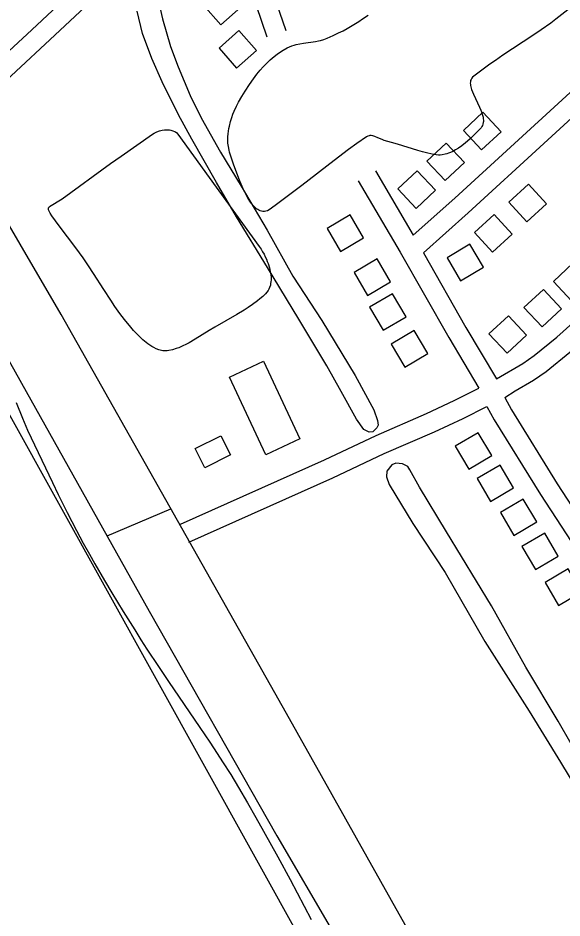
# Model space of a CAD drawing. Extents: x 3704301 to 3742427, y 506229 to 532009.
# Drawn here: x 3735860 to 3736678, y 514862 to 516214 of the extents above; entities that cross this region are included whole.
import ezdxf

# ---------------------------------------------------------------- set-up
doc = ezdxf.new("R2010")
doc.units = 0
for name, color, linetype in [('V-BLDG-OTLN', 7, 'Continuous'), ('V-ROAD-CNTR', 7, 'Continuous'), ('V-SITE-VEGE', 7, 'Continuous'), ('V-TOPO-SHOR', 7, 'Continuous'), ('V-UTIL-LINE', 7, 'Continuous')]:
    doc.layers.add(name, color=color, linetype=linetype)

msp = doc.modelspace()

# ---------------------------------------------------------------- linework, layer by layer
at = {"layer": 'V-BLDG-OTLN'}
for points in [[(3736194.9, 516230.6), (3736168.4, 516260.5), (3736138.4, 516234.1), (3736164.9, 516204.1)], [(3736218.5, 516165.4), (3736192.1, 516195.4), (3736162.1, 516168.9), (3736188.6, 516138.9)], [(3736556.7, 516016.2), (3736585.9, 516043.5), (3736558.6, 516072.7), (3736529.4, 516045.4)], [(3736501.8, 515970), (3736531, 515997.3), (3736503.7, 516026.5), (3736474.4, 515999.2)], [(3736458.2, 515928.1), (3736487.4, 515955.5), (3736460.1, 515984.7), (3736430.9, 515957.4)], [(3736627.1, 515964.4), (3736597.6, 515937.4), (3736624.5, 515907.9), (3736654.1, 515934.9)], [(3736379.3, 515883.9), (3736359, 515918.4), (3736324.5, 515898.1), (3736344.8, 515863.6)], [(3736575.8, 515919), (3736546.3, 515892.1), (3736573.2, 515862.5), (3736602.8, 515889.5)], [(3736504.8, 515854), (3736525.2, 515819.5), (3736559.6, 515839.9), (3736539.3, 515874.3)], [(3736419.8, 515817.7), (3736399.6, 515852.2), (3736365.1, 515832), (3736385.3, 515797.5)], [(3736692.1, 515789.2), (3736721.4, 515816.6), (3736694.1, 515845.8), (3736664.8, 515818.5)], [(3736647.7, 515750.1), (3736676.9, 515777.4), (3736649.6, 515806.6), (3736620.4, 515779.3)], [(3736443.2, 515765.4), (3736423, 515799.8), (3736388.5, 515779.6), (3736408.8, 515745.1)], [(3736595.1, 515710.5), (3736624.3, 515737.8), (3736597, 515767), (3736567.8, 515739.7)], [(3736475.7, 515710), (3736455.4, 515744.5), (3736420.9, 515724.2), (3736441.2, 515689.7)], [(3736228.8, 515698.5), (3736283.5, 515582), (3736232.3, 515557.9), (3736177.6, 515674.5)], [(3736572, 515556.7), (3736551.7, 515591.2), (3736517.2, 515570.9), (3736537.5, 515536.4)], [(3736179.2, 515557.7), (3736140.6, 515538.3), (3736126.1, 515567.2), (3736164.7, 515586.6)], [(3736604.7, 515508.1), (3736584.4, 515542.5), (3736549.9, 515522.3), (3736570.2, 515487.8)], [(3736639.6, 515457), (3736619.4, 515491.5), (3736584.9, 515471.2), (3736605.2, 515436.7)], [(3736672, 515405.8), (3736651.7, 515440.3), (3736617.2, 515420), (3736637.5, 515385.5)], [(3736706.8, 515351.9), (3736686.6, 515386.4), (3736652.1, 515366.1), (3736672.3, 515331.6)]]:
    msp.add_lwpolyline(points, close=True, dxfattribs=at)
at = {"layer": 'V-ROAD-CNTR'}
for points in [[(3737544.7, 516886.5), (3737255.1, 516619.5), (3736857.3, 516256.1), (3736516.5, 515943.7), (3736454, 515888.1)], [(3737564.3, 516863.7), (3737275.4, 516597.4), (3736877.6, 516234), (3736536.6, 515921.5), (3736469.3, 515861.5)], [(3735232.6, 516795.4), (3735278.9, 516706.7), (3735375, 516546.6), (3735447.7, 516424.2), (3735520.8, 516287.7), (3735611.7, 516120.3), (3735732.6, 515901.9), (3735872.4, 515652.9), (3736057.2, 515322.9), (3736248.9, 514985.6), (3736416.5, 514699), (3736528.1, 514504.6), (3736643.4, 514300.2), (3736738, 514116.8), (3736858.9, 513919.9), (3736964.3, 513752.1), (3737046.4, 513618.7), (3737078.8, 513549.7), (3737373.2, 513032.2), (3737506.4, 512795.1), (3737737.2, 512420.7), (3737962, 512007.9)], [(3736579.3, 515672.2), (3736618.7, 515695.4), (3736635.9, 515707), (3736669.7, 515734.8), (3736804.5, 515855.4), (3736990.3, 516026.2), (3737273.9, 516287.7), (3737592.2, 516576.9), (3737709.5, 516683.7)], [(3736591.7, 515643.9), (3736607.3, 515653.9), (3736634.7, 515670), (3736653.9, 515682.9), (3736689.2, 515712.1), (3736824.6, 515833.2), (3737010.6, 516004.1), (3737294.1, 516265.6), (3737612.4, 516554.7), (3737727.7, 516659.7)], [(3736159.3, 516451.6), (3736129.9, 516429.6), (3736044.1, 516350.1), (3735880.6, 516196.8), (3735770.4, 516094.9), (3735744.5, 516072.5)], [(3736167, 516420), (3736149.1, 516406.6), (3736064.6, 516328.2), (3735901, 516174.9), (3735790.5, 516072.6), (3735764.2, 516049.8)], [(3736234.7, 516185.6), (3736210.4, 516256.8), (3736193.1, 516325.1), (3736172, 516399.5), (3736167, 516420)], [(3736263.1, 516195.3), (3736239.2, 516265.3), (3736223, 516329.3)], [(3738014.7, 512011), (3737962, 512104), (3737782.2, 512423.2), (3737497.1, 512917.5), (3737351.5, 513191.8), (3737171.7, 513506.3), (3737116, 513608.6), (3737086.7, 513660), (3737048.1, 513737.7), (3737018.7, 513788.4), (3736998.4, 513827), (3736976.4, 513871.5), (3736932.8, 513961.3), (3736889.6, 514037.9), (3736848.8, 514113.4), (3736798.7, 514203), (3736764.1, 514272.2), (3736716.8, 514354.9), (3736563.1, 514635.7), (3736263.4, 515169.1), (3735925, 515768.7), (3735623.4, 516285.7)], [(3736397.1, 515984.8), (3736454, 515888.1)], [(3736371.2, 515969.6), (3736434.3, 515862.3), (3736507.3, 515734.1), (3736552.7, 515658.3)], [(3736469.3, 515861.5), (3736533.2, 515749.2), (3736579.3, 515672.2)], [(3736104.3, 515453.9), (3736320.6, 515550.6), (3736398.1, 515587), (3736473.7, 515619.8), (3736515.6, 515639.7), (3736552.7, 515658.3)], [(3736591.7, 515643.9), (3736601.5, 515625.7), (3736670.4, 515514.2), (3736737.1, 515412.3)], [(3736116.5, 515426.5), (3736333.1, 515523.3), (3736410.5, 515559.7), (3736486.1, 515592.4), (3736528.8, 515612.7), (3736564.7, 515630.7)], [(3736564.7, 515630.7), (3736575.5, 515610.7), (3736645.1, 515498.1), (3736753.4, 515332.6), (3736818.1, 515224.4), (3736891.9, 515097.1), (3737041.6, 514841.7), (3737092.3, 514756)], [(3735993.9, 515436), (3736089.7, 515476.9)]]:
    msp.add_lwpolyline(points, dxfattribs=at)
at = {"layer": 'V-SITE-VEGE'}
for points in [[(3736700.1, 516237), (3736668.2, 516212.5)], [(3736668.2, 516212.5), (3736660.7, 516206.8), (3736646.5, 516196.6), (3736633.8, 516187.9), (3736588.7, 516158.3), (3736577.5, 516150.7), (3736569.2, 516145), (3736557, 516136.2), (3736545, 516127.1), (3736543.2, 516125.5), (3736541.9, 516123.8), (3736540.9, 516122), (3736540.3, 516120.2), (3736540, 516118.3), (3736539.8, 516116.5), (3736539.9, 516114.6), (3736540.2, 516112.7), (3736540.5, 516110.8), (3736541.6, 516107.1), (3736543, 516103.4), (3736544.5, 516099.8), (3736553.8, 516080.6), (3736555.8, 516075.9), (3736557.3, 516071.9), (3736558.3, 516068.5), (3736559, 516065.5), (3736559.3, 516063), (3736559.5, 516060.8), (3736559.4, 516059), (3736559.2, 516057.4), (3736558.6, 516054.7), (3736557.9, 516052.7), (3736557.2, 516051.3), (3736555.9, 516049.2), (3736554.2, 516047.2), (3736546.2, 516039.2), (3736539.1, 516032.5), (3736532.7, 516026.9), (3736527, 516022.4), (3736522, 516018.8), (3736517.5, 516016), (3736513.6, 516013.9), (3736510.1, 516012.3), (3736507, 516011.1), (3736504.3, 516010.2), (3736501.9, 516009.5), (3736497.6, 516008.7), (3736494.4, 516008.4), (3736492, 516008.3), (3736488.4, 516008.5), (3736484.7, 516009), (3736475.7, 516011), (3736467.8, 516013.1), (3736460.8, 516015.1), (3736430.5, 516024.7), (3736421.4, 516027.4), (3736410.5, 516030.4), (3736407.1, 516031.7), (3736401, 516034.4), (3736396.4, 516036.3), (3736393.1, 516037.3), (3736390.6, 516037.6), (3736388.8, 516037.6), (3736387.6, 516037.5), (3736385.7, 516036.9), (3736383.9, 516035.9), (3736369.4, 516025.6), (3736356.9, 516016.5), (3736335.1, 516000.1), (3736286.4, 515962.8), (3736246.4, 515932.7), (3736237.3, 515926.1), (3736234.8, 515924.8), (3736232.4, 515924), (3736230.2, 515923.6), (3736228, 515923.6), (3736225.9, 515923.9), (3736223.9, 515924.5), (3736222.1, 515925.4), (3736220.3, 515926.4), (3736218.5, 515927.7), (3736216.9, 515929), (3736213.8, 515932.1), (3736211, 515935.6), (3736208.4, 515939.3), (3736206, 515943), (3736203.8, 515946.8), (3736201.9, 515950.5), (3736198.3, 515957.8), (3736195.3, 515964.6), (3736192.9, 515970.6), (3736188.8, 515981.3), (3736184, 515994.8), (3736178, 516012.8), (3736177.2, 516015.6), (3736176.1, 516021.1), (3736175.5, 516026.4), (3736175.3, 516031.3), (3736175.4, 516035.9), (3736175.7, 516040.3), (3736176.2, 516044.4)], [(3736176.2, 516044.4), (3736176.9, 516048.3), (3736177.6, 516051.9), (3736179.4, 516058.7), (3736181.2, 516064.6), (3736183.1, 516069.7), (3736185, 516074.2), (3736188.5, 516082), (3736191.5, 516087.7), (3736196.2, 516096.2), (3736201.3, 516104.5), (3736207.9, 516114.5), (3736213.8, 516123), (3736219.1, 516130), (3736223.9, 516135.9), (3736228.3, 516140.9), (3736232.2, 516145), (3736235.8, 516148.5), (3736239, 516151.5), (3736244.8, 516156.5), (3736249.4, 516160), (3736253, 516162.5), (3736258.6, 516166), (3736264.5, 516169.3), (3736268.1, 516171), (3736271.5, 516172.4), (3736274.8, 516173.5), (3736277.8, 516174.3), (3736283.7, 516175.6), (3736288.9, 516176.5), (3736307, 516179.1), (3736311.5, 516179.9), (3736314.8, 516180.7), (3736319.7, 516182.1), (3736324.5, 516183.9), (3736333.7, 516188.1), (3736341.7, 516191.9), (3736348.6, 516195.3), (3736354.5, 516198.5), (3736364.8, 516204.4), (3736372.3, 516209.2), (3736377.9, 516212.9), (3736386, 516218.8)], [(3735857.4, 515636.6), (3735866.9, 515612.8), (3735871.8, 515600.9), (3735874.4, 515595.1), (3735911.7, 515516.5), (3735920.5, 515498.3), (3735933.9, 515471.2), (3735940.7, 515457.8), (3735947.7, 515444.4), (3735958, 515425.3), (3735967.2, 515408.7), (3735975.4, 515394.3), (3735990.1, 515369.2), (3736001.2, 515350.6), (3736018.2, 515322.7), (3736035.4, 515294.9), (3736044.8, 515279.9), (3736053.8, 515265.9), (3736071, 515239.9), (3736086.2, 515217.3), (3736133.4, 515148.3), (3736148.3, 515126), (3736159.4, 515109.2), (3736167.5, 515096.5), (3736179.6, 515077.3), (3736191.3, 515058), (3736204.9, 515034.9), (3736217.4, 515013), (3736229, 514992.5), (3736250.4, 514953.8)], [(3736250.4, 514953.8), (3736268.8, 514919.7), (3736300.6, 514859.8)]]:
    msp.add_lwpolyline(points, dxfattribs=at)
msp.add_lwpolyline([(3735926.5, 515942.7), (3735999.2, 515995.7), (3736014.8, 516006.9), (3736038.5, 516023.5), (3736062.3, 516039.8), (3736064.4, 516041.1), (3736066.5, 516042.2), (3736068.6, 516043.2), (3736072.8, 516044.6), (3736076.7, 516045.6), (3736080.1, 516046.1), (3736083.1, 516046.3), (3736085.7, 516046.3), (3736087.9, 516046.1), (3736089.8, 516045.8), (3736092.9, 516045), (3736095, 516044), (3736096.5, 516043.2), (3736098.5, 516041.6), (3736100.2, 516039.7), (3736147.3, 515974.5), (3736222.6, 515870.8), (3736225.2, 515867), (3736227.6, 515863.2), (3736229.7, 515859.4), (3736231.6, 515855.6), (3736233.3, 515852), (3736234.7, 515848.5), (3736236, 515845.2), (3736237.9, 515838.9), (3736239.2, 515833.4), (3736239.9, 515828.6), (3736240.3, 515824.4), (3736240.3, 515820.9), (3736240.1, 515817.9), (3736239.7, 515815.3), (3736239.3, 515813.1), (3736238.1, 515809.4), (3736237, 515806.8), (3736235.9, 515804.9), (3736234.1, 515802.3), (3736231.9, 515799.8), (3736227.7, 515795.9), (3736223.6, 515792.4), (3736219.8, 515789.3), (3736212.4, 515783.7), (3736205.7, 515779.1), (3736199.7, 515775.2), (3736189.1, 515768.7), (3736156, 515749.8), (3736147.4, 515744.6), (3736126.4, 515731.6), (3736117, 515726.2), (3736113.2, 515724.2), (3736106.5, 515721), (3736101.5, 515718.8), (3736097.7, 515717.5), (3736092.1, 515715.8), (3736086.6, 515714.5), (3736084.2, 515714.2), (3736081.9, 515714.1), (3736079.7, 515714.2), (3736077.6, 515714.4), (3736075.5, 515714.8), (3736071.5, 515715.9), (3736067.8, 515717.3), (3736064.3, 515719), (3736061, 515720.8), (3736058, 515722.7), (3736055.1, 515724.7), (3736052.5, 515726.8), (3736047.6, 515730.9), (3736043.5, 515734.8), (3736039.9, 515738.3), (3736033.8, 515744.9), (3736029.4, 515750), (3736020.2, 515761.3), (3736013.2, 515770.5), (3736005.7, 515780.9), (3735999.4, 515790.1), (3735988.9, 515806.2), (3735973.6, 515830.2), (3735965.8, 515842.1), (3735957.7, 515853.9), (3735946.9, 515868.8), (3735922, 515902), (3735910.7, 515917.3), (3735908.1, 515921.2), (3735906.7, 515923.9), (3735905.9, 515926), (3735905.7, 515927.5), (3735905.8, 515928.5), (3735906, 515929.2), (3735906.6, 515930.1), (3735907.5, 515930.9)], close=True, dxfattribs=at)
at = {"layer": 'V-TOPO-SHOR'}
for points in [[(3736070.6, 516242.3), (3736077.2, 516213)], [(3736077.2, 516213), (3736089.3, 516171.3), (3736100.5, 516141.1), (3736118.8, 516098), (3736135.3, 516064.3), (3736164.5, 516012.7), (3736195.5, 515961.5), (3736234.4, 515895.3), (3736272.8, 515826.4), (3736316.5, 515759.6), (3736366.7, 515676.9), (3736394.6, 515625.3), (3736400.2, 515609.4), (3736401.1, 515602.3), (3736399.3, 515598.3), (3736393.5, 515592.6), (3736387.6, 515592.2), (3736379.7, 515596.2), (3736368.8, 515611.4), (3736345.7, 515653.2), (3736324.3, 515691.4), (3736281.9, 515761.7), (3736235.2, 515839.5), (3736188.5, 515915.6), (3736158.4, 515967.1), (3736121.3, 516032.1), (3736101.2, 516069), (3736076.8, 516118.3), (3736061.2, 516153.4), (3736046.9, 516191.1), (3736039.2, 516224.4)], [(3736710.7, 515089.7), (3736671.9, 515157.7), (3736623, 515239), (3736571.6, 515331), (3736503.9, 515442.1), (3736463.4, 515509.2), (3736449, 515535.4), (3736445.9, 515540.3), (3736438, 515544.3), (3736427.6, 515545.4), (3736421.8, 515542.8), (3736414.2, 515533.6), (3736413.7, 515524.7), (3736418, 515513.2), (3736453.4, 515454.5), (3736501.9, 515381.2), (3736561.6, 515277.2), (3736628.4, 515172.7), (3736675.1, 515095.9), (3736737.5, 514993.2)]]:
    msp.add_lwpolyline(points, dxfattribs=at)
at = {"layer": 'V-UTIL-LINE'}
msp.add_lwpolyline([(3737723.2, 512240.5), (3737306.6, 513044.3), (3736519.5, 514373.5), (3736438.5, 514553.6), (3735620.9, 516025.5), (3735073.5, 516998.1)], dxfattribs=at)

doc.saveas('drawing.dxf')
